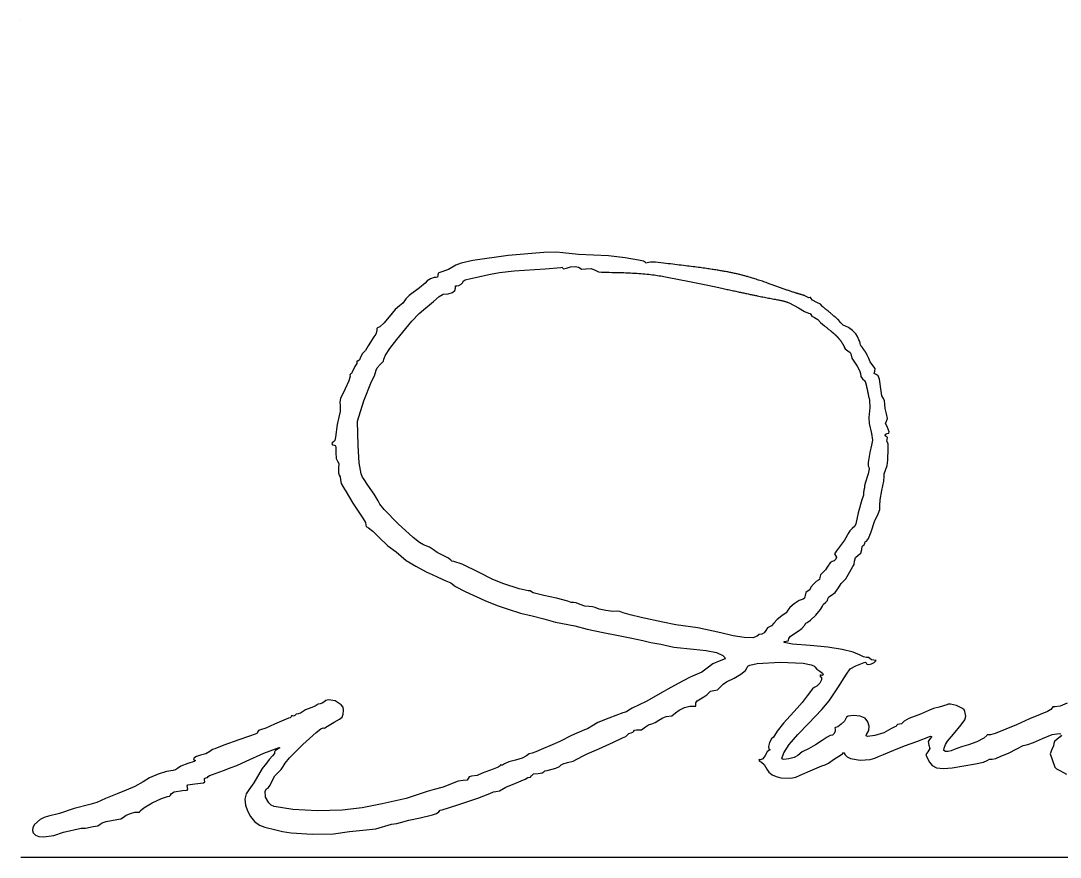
# Model space of a CAD drawing. Extents: x 0 to 34, y 0 to 22.
# Drawn here: x 24.5 to 25.121, y 8.816 to 9.316 of the extents above; entities that cross this region are included whole.
import ezdxf

# ---------------------------------------------------------------- set-up
doc = ezdxf.new("R2010")
doc.units = 0
doc.layers.add('SH_Data', color=7, linetype='Continuous')
doc.layers.add('SH_Text', color=7, linetype='Continuous')

msp = doc.modelspace()

# ---------------------------------------------------------------- linework, layer by layer
at = {"layer": 'SH_Data'}
for p, q in [((24.5, 9.316), (24.5, 9.316)), ((24.5, 8.816), (28, 8.816))]:
    msp.add_line(p, q, dxfattribs=at)
at = {"layer": 'SH_Text'}
msp.add_line((24.99279, 9.11981), (24.99243, 9.12063), dxfattribs=at)
for points in [[(24.88266, 9.17131), (24.87945, 9.17171), (24.87637, 9.17174), (24.87441, 9.17133), (24.87367, 9.17112), (24.87336, 9.17155), (24.87215, 9.1723), (24.86924, 9.17291), (24.86121, 9.17428), (24.85134, 9.17546), (24.83332, 9.17635), (24.824, 9.17722), (24.82018, 9.17775), (24.81259, 9.17756), (24.79125, 9.17564), (24.77029, 9.17267), (24.76318, 9.17116), (24.76003, 9.16983), (24.75559, 9.16735), (24.75042, 9.16557), (24.74958, 9.16505), (24.74923, 9.16379), (24.74899, 9.16268), (24.74839, 9.16252), (24.74704, 9.1625), (24.745, 9.1617), (24.74298, 9.16047), (24.74168, 9.15917), (24.73835, 9.15635), (24.7322, 9.15184), (24.73008, 9.14983), (24.72927, 9.14854), (24.7284, 9.14726), (24.72631, 9.14554), (24.72383, 9.14344), (24.722, 9.14122), (24.71719, 9.13549), (24.71461, 9.13313), (24.71323, 9.13242), (24.71291, 9.1321), (24.71277, 9.1307), (24.71228, 9.12871), (24.71109, 9.127), (24.70762, 9.12165), (24.70612, 9.11895), (24.70504, 9.11783), (24.70423, 9.11707), (24.70336, 9.11523), (24.7024, 9.11339), (24.70139, 9.11262), (24.7008, 9.11246), (24.70088, 9.11207), (24.70077, 9.11105), (24.69973, 9.10935), (24.69802, 9.106), (24.69777, 9.10516), (24.69718, 9.10481), (24.69672, 9.10445), (24.69681, 9.10358), (24.69613, 9.10085), (24.69386, 9.09599), (24.69116, 9.09013), (24.69077, 9.08808), (24.69084, 9.08599), (24.69081, 9.08245), (24.69015, 9.07905), (24.68906, 9.07474), (24.68817, 9.0671), (24.68769, 9.0652), (24.68689, 9.06421), (24.68608, 9.0637), (24.6859, 9.06305), (24.6863, 9.06251), (24.68723, 9.06228), (24.6879, 9.06208), (24.68828, 9.0614), (24.68836, 9.05787), (24.68848, 9.05439), (24.68929, 9.05275), (24.69006, 9.05135), (24.68998, 9.04847), (24.68987, 9.04582), (24.69029, 9.04443), (24.69085, 9.0434), (24.69109, 9.04161), (24.6916, 9.03932), (24.69281, 9.0371), (24.69453, 9.03436), (24.69841, 9.02757), (24.70439, 9.01868), (24.70596, 9.01615), (24.70629, 9.01457), (24.70651, 9.01369), (24.70785, 9.01285), (24.71046, 9.01098), (24.71376, 9.00759), (24.71941, 9.00211), (24.72435, 8.99851), (24.73032, 8.99341), (24.73607, 8.98993), (24.74226, 8.98653), (24.74584, 8.98502), (24.74933, 8.98342), (24.754, 8.98118), (24.75704, 8.97992), (24.75992, 8.9779), (24.7656, 8.97481), (24.77744, 8.96948), (24.78482, 8.9664), (24.79133, 8.96418), (24.79871, 8.96197), (24.80566, 8.96028), (24.81272, 8.95847), (24.81967, 8.95648), (24.83115, 8.9543), (24.83864, 8.95242), (24.84819, 8.95031), (24.85731, 8.94854), (24.86425, 8.94718), (24.87192, 8.94548), (24.87669, 8.94441), (24.88254, 8.94344), (24.89038, 8.94155), (24.9021, 8.94029), (24.90977, 8.93958), (24.91576, 8.93832), (24.91966, 8.93663), (24.92071, 8.93566), (24.92109, 8.93464), (24.91736, 8.93316), (24.91371, 8.93153), (24.9102, 8.92902), (24.90708, 8.92666), (24.90438, 8.92539), (24.90151, 8.92414), (24.89977, 8.92339), (24.893, 8.91992), (24.88686, 8.91644), (24.88391, 8.91481), (24.87387, 8.90908), (24.86547, 8.90516), (24.86348, 8.90392), (24.86203, 8.90292), (24.85991, 8.90229), (24.85158, 8.89919), (24.84502, 8.89648), (24.84125, 8.89431), (24.83874, 8.89277), (24.83686, 8.89214), (24.82909, 8.88867), (24.82216, 8.88519), (24.81765, 8.88312), (24.81102, 8.88045), (24.80778, 8.87905), (24.8056, 8.87825), (24.80395, 8.87778), (24.80233, 8.87666), (24.79972, 8.87524), (24.79567, 8.87406), (24.79167, 8.87295), (24.78916, 8.87174), (24.78797, 8.87099), (24.78714, 8.87101), (24.78673, 8.87116), (24.78656, 8.87069), (24.78535, 8.86973), (24.78244, 8.86868), (24.77571, 8.86622), (24.77272, 8.86491), (24.76941, 8.86449), (24.76803, 8.86402), (24.76746, 8.86306), (24.76673, 8.86206), (24.76438, 8.86176), (24.76148, 8.86138), (24.75884, 8.86049), (24.75243, 8.85786), (24.74719, 8.85656), (24.74285, 8.85535), (24.73033, 8.85105), (24.71604, 8.84785), (24.70409, 8.84556), (24.69215, 8.84411), (24.67727, 8.84378), (24.66266, 8.84453), (24.65151, 8.84632), (24.64975, 8.84714), (24.64827, 8.84846), (24.64635, 8.85193), (24.64614, 8.85545), (24.6468, 8.85682), (24.64803, 8.8577), (24.64911, 8.85904), (24.65026, 8.8617), (24.65177, 8.86472), (24.65384, 8.86673), (24.65569, 8.86835), (24.65677, 8.87026), (24.65798, 8.87224), (24.66065, 8.8754), (24.66851, 8.88341), (24.6765, 8.89061), (24.67936, 8.89277), (24.68081, 8.89334), (24.68161, 8.8932), (24.68227, 8.89365), (24.68732, 8.89678), (24.69041, 8.89843), (24.69207, 8.89978), (24.69277, 8.90142), (24.69298, 8.90394), (24.69261, 8.90562), (24.69152, 8.90716), (24.68798, 8.90944), (24.68396, 8.91014), (24.68228, 8.9097), (24.68109, 8.90863), (24.68022, 8.90802), (24.67887, 8.90776), (24.67768, 8.90756), (24.67718, 8.90708), (24.67605, 8.90627), (24.67331, 8.90526), (24.67028, 8.9041), (24.66843, 8.9029), (24.66726, 8.90204), (24.66584, 8.90169), (24.66457, 8.90143), (24.66372, 8.9008), (24.6631, 8.90033), (24.66237, 8.90042), (24.6618, 8.9005), (24.66156, 8.9), (24.66111, 8.89935), (24.66002, 8.89908), (24.65168, 8.89561), (24.6464, 8.89316), (24.64324, 8.89214), (24.64208, 8.89175), (24.64159, 8.89084), (24.64114, 8.88992), (24.64005, 8.88953), (24.6368, 8.88835), (24.63031, 8.88608), (24.62134, 8.88292), (24.61592, 8.88085), (24.61455, 8.88036), (24.61301, 8.87918), (24.61066, 8.87782), (24.60737, 8.87691), (24.60497, 8.87623), (24.60346, 8.87524), (24.60318, 8.87432), (24.60448, 8.87385), (24.60359, 8.87328), (24.59993, 8.87199), (24.59574, 8.87037), (24.59359, 8.86901), (24.59254, 8.86818), (24.59099, 8.86784), (24.58714, 8.86721), (24.58204, 8.86558), (24.57695, 8.86341), (24.57309, 8.86116), (24.56825, 8.85828), (24.56297, 8.85612), (24.55759, 8.85395), (24.55064, 8.85102), (24.5455, 8.84879), (24.54133, 8.84753), (24.53182, 8.84518), (24.5231, 8.84222), (24.51659, 8.84044), (24.51391, 8.83975), (24.51155, 8.83862), (24.5081, 8.83549), (24.5072, 8.83375), (24.50695, 8.83204), (24.50743, 8.83049), (24.50875, 8.82922), (24.51086, 8.82843), (24.51357, 8.82814), (24.51981, 8.82888), (24.52556, 8.83097), (24.53601, 8.83334), (24.53874, 8.83341), (24.54326, 8.83436), (24.54601, 8.83485), (24.5474, 8.83569), (24.54865, 8.83652), (24.5511, 8.83736), (24.55739, 8.83847), (24.55981, 8.83898), (24.56136, 8.83991), (24.56301, 8.84112), (24.56558, 8.84223), (24.56822, 8.84293), (24.57008, 8.84293), (24.57093, 8.84296), (24.57128, 8.84369), (24.57347, 8.84561), (24.57849, 8.84847), (24.58402, 8.85107), (24.58772, 8.85221), (24.58899, 8.85245), (24.58951, 8.85304), (24.59013, 8.85409), (24.59175, 8.855), (24.59667, 8.85583), (24.59946, 8.8561), (24.59977, 8.85667), (24.59961, 8.85769), (24.59947, 8.85875), (24.59995, 8.85935), (24.60405, 8.85987), (24.6093, 8.86051), (24.60997, 8.86116), (24.60978, 8.86222), (24.60979, 8.86315), (24.61069, 8.86349), (24.61167, 8.86371), (24.61208, 8.86425), (24.61285, 8.86494), (24.61468, 8.86553), (24.62115, 8.86781), (24.62585, 8.86957), (24.62915, 8.87085), (24.63465, 8.87339), (24.64537, 8.87819), (24.65448, 8.88165), (24.65488, 8.88131), (24.65351, 8.88051), (24.65198, 8.87959), (24.6517, 8.87885), (24.65156, 8.87796), (24.65041, 8.87663), (24.64854, 8.87434), (24.64678, 8.87215), (24.64425, 8.86901), (24.63934, 8.86045), (24.63628, 8.8563), (24.63463, 8.85379), (24.63402, 8.85066), (24.63435, 8.84719), (24.63548, 8.84363), (24.63732, 8.84026), (24.63973, 8.83736), (24.64262, 8.83518), (24.64585, 8.83399), (24.65244, 8.83238), (24.65642, 8.83137), (24.66165, 8.8306), (24.67423, 8.8298), (24.68691, 8.83004), (24.69641, 8.83141), (24.70446, 8.83224), (24.71228, 8.83306), (24.7216, 8.83574), (24.72474, 8.83619), (24.72699, 8.83676), (24.73186, 8.83805), (24.73882, 8.8396), (24.74605, 8.84142), (24.74853, 8.84219), (24.74983, 8.8432), (24.75064, 8.84404), (24.75194, 8.84439), (24.76117, 8.84738), (24.7731, 8.85139), (24.78033, 8.85406), (24.7826, 8.85508), (24.78399, 8.85523), (24.78622, 8.85564), (24.79003, 8.85792), (24.79524, 8.85997), (24.80141, 8.8627), (24.80317, 8.86368), (24.80421, 8.86378), (24.80475, 8.86382), (24.80529, 8.86467), (24.80652, 8.86575), (24.80922, 8.8661), (24.81161, 8.86635), (24.8126, 8.86696), (24.81321, 8.86758), (24.81466, 8.86783), (24.8198, 8.86914), (24.82207, 8.87025), (24.82302, 8.87122), (24.82415, 8.87192), (24.82686, 8.87255), (24.83021, 8.87346), (24.83286, 8.87482), (24.83611, 8.87651), (24.83857, 8.87771), (24.84559, 8.88084), (24.85427, 8.88479), (24.85976, 8.88742), (24.86163, 8.88819), (24.86268, 8.88921), (24.86348, 8.89005), (24.86478, 8.8904), (24.86594, 8.89067), (24.86642, 8.89132), (24.86687, 8.89193), (24.86794, 8.89209), (24.87103, 8.89223), (24.87342, 8.89393), (24.87525, 8.89523), (24.87711, 8.89583), (24.87917, 8.8965), (24.88146, 8.89795), (24.88375, 8.89939), (24.8858, 8.90005), (24.88924, 8.90051), (24.89128, 8.90223), (24.89355, 8.90399), (24.89669, 8.90547), (24.89985, 8.90638), (24.90223, 8.90639), (24.90352, 8.90623), (24.9035, 8.90715), (24.90351, 8.9083), (24.90435, 8.90951), (24.90833, 8.91193), (24.91018, 8.91304), (24.91124, 8.91427), (24.91231, 8.9152), (24.91424, 8.91557), (24.91645, 8.9161), (24.91811, 8.91768), (24.91976, 8.91946), (24.92182, 8.92077), (24.92646, 8.92302), (24.93039, 8.92545), (24.93311, 8.92771), (24.93413, 8.92946), (24.93457, 8.93017), (24.93581, 8.93079), (24.94025, 8.93177), (24.95382, 8.93262), (24.96768, 8.93197), (24.97248, 8.93106), (24.97396, 8.93046), (24.97467, 8.92976), (24.97574, 8.92851), (24.97766, 8.92722), (24.9793, 8.92605), (24.97967, 8.92507), (24.97906, 8.92462), (24.97834, 8.92473), (24.97777, 8.92483), (24.97753, 8.92438), (24.97859, 8.92318), (24.97869, 8.9221), (24.97754, 8.92014), (24.97583, 8.91824), (24.97428, 8.91736), (24.97317, 8.91666), (24.97014, 8.91255), (24.96711, 8.9084), (24.96404, 8.90501), (24.95596, 8.8961), (24.9522, 8.8913), (24.95062, 8.88867), (24.94995, 8.8878), (24.94865, 8.88682), (24.94748, 8.88461), (24.94685, 8.88224), (24.9472, 8.88081), (24.94785, 8.88022), (24.94741, 8.88), (24.94624, 8.87908), (24.9449, 8.8769), (24.94351, 8.87476), (24.94225, 8.87427), (24.94142, 8.87437), (24.94107, 8.87398), (24.94157, 8.87333), (24.94278, 8.8728), (24.94442, 8.87145), (24.94594, 8.86872), (24.94716, 8.86684), (24.94906, 8.86531), (24.9515, 8.86415), (24.9543, 8.86341), (24.96032, 8.86325), (24.96321, 8.8639), (24.96581, 8.86508), (24.97319, 8.86829), (24.97879, 8.87061), (24.98087, 8.8713), (24.98285, 8.8722), (24.98583, 8.87434), (24.99048, 8.87738), (24.99115, 8.8777), (24.99145, 8.87847), (24.99184, 8.87856), (24.99273, 8.87727), (24.99397, 8.87601), (24.99602, 8.87505), (25.00165, 8.87406), (25.0078, 8.87441), (25.0105, 8.87511), (25.01266, 8.87619), (25.01578, 8.87738), (25.02188, 8.87997), (25.02817, 8.88257), (25.03554, 8.8851), (25.04377, 8.88836), (25.04455, 8.88823), (25.0436, 8.88703), (25.0423, 8.88515), (25.04278, 8.88304), (25.04329, 8.88093), (25.04216, 8.87907), (25.04105, 8.87734), (25.04161, 8.87581), (25.0432, 8.87281), (25.04468, 8.87078), (25.04746, 8.86952), (25.0515, 8.86907), (25.05675, 8.86942), (25.07072, 8.87173), (25.07537, 8.87287), (25.07774, 8.87386), (25.07908, 8.87453), (25.08056, 8.87467), (25.08274, 8.87507), (25.08579, 8.87634), (25.09033, 8.87825), (25.09545, 8.88085), (25.09908, 8.88269), (25.10186, 8.88346), (25.10538, 8.8845), (25.11079, 8.88699), (25.11652, 8.88934), (25.12065, 8.89), (25.12175, 8.88973)], [(25.00359, 9.03182), (25.00264, 9.02972), (25.00054, 9.02191), (24.99908, 9.01525), (24.99848, 9.01381), (24.997, 9.0124), (24.99551, 9.01116), (24.99489, 9.0101), (24.99228, 9.00543), (24.98756, 8.99908), (24.98638, 8.99731), (24.98705, 8.99632), (24.98759, 8.99541), (24.98724, 8.99425), (24.98627, 8.99325), (24.9849, 8.99283), (24.98373, 8.992), (24.98245, 8.99001), (24.98097, 8.9877), (24.97932, 8.9861), (24.97805, 8.98482), (24.97753, 8.98328), (24.97734, 8.98205), (24.97687, 8.98155), (24.97553, 8.98084), (24.97375, 8.97924), (24.97228, 8.9775), (24.97186, 8.97638), (24.97167, 8.97575), (24.97058, 8.97522), (24.96928, 8.97432), (24.96885, 8.97251), (24.96851, 8.97086), (24.96757, 8.97026), (24.96537, 8.96941), (24.96232, 8.96743), (24.9596, 8.9652), (24.95843, 8.9636), (24.95742, 8.96216), (24.95498, 8.96029), (24.95213, 8.95812), (24.95011, 8.95594), (24.94874, 8.95441), (24.94746, 8.95377), (24.94635, 8.95313), (24.94541, 8.9516), (24.94435, 8.95004), (24.94294, 8.94943), (24.94145, 8.94904), (24.94018, 8.9481), (24.93753, 8.94724), (24.93245, 8.94733), (24.92581, 8.94831), (24.9185, 8.95008), (24.90461, 8.95306), (24.89164, 8.95488), (24.88378, 8.95658), (24.87076, 8.95939), (24.86422, 8.96083), (24.86008, 8.96218), (24.858, 8.96295), (24.85642, 8.963), (24.8539, 8.96294), (24.84976, 8.96348), (24.84566, 8.96434), (24.84324, 8.96523), (24.84179, 8.96575), (24.83977, 8.96583), (24.8372, 8.96611), (24.83444, 8.96712), (24.83206, 8.96808), (24.83043, 8.96822), (24.82895, 8.96828), (24.82698, 8.96901), (24.82014, 8.97079), (24.81271, 8.97254), (24.80777, 8.97373), (24.80618, 8.974), (24.8052, 8.97464), (24.80438, 8.97521), (24.80319, 8.97531), (24.79784, 8.97649), (24.78873, 8.97944), (24.78222, 8.98201), (24.77397, 8.98622), (24.76382, 8.9911), (24.75883, 8.99283), (24.75757, 8.99306), (24.75704, 8.99359), (24.75571, 8.9947), (24.75249, 8.99628), (24.74889, 8.9981), (24.74663, 8.99976), (24.74438, 9.00128), (24.7408, 9.00277), (24.73831, 9.0042), (24.73462, 9.00708), (24.7255, 9.01534), (24.71724, 9.02387), (24.71462, 9.02709), (24.71364, 9.029), (24.71123, 9.03295), (24.70754, 9.0384), (24.70523, 9.04188), (24.70431, 9.04309), (24.70351, 9.0451), (24.70232, 9.05167), (24.7016, 9.06203), (24.7013, 9.0766), (24.70509, 9.08874), (24.7097, 9.10047), (24.71145, 9.10368), (24.71233, 9.10721), (24.71309, 9.10862), (24.71487, 9.11046), (24.71683, 9.11262), (24.71699, 9.11369), (24.7181, 9.1161), (24.72068, 9.12006), (24.72485, 9.12548), (24.73371, 9.1365), (24.73803, 9.14103), (24.74078, 9.14323), (24.74672, 9.14822), (24.75016, 9.15128), (24.75248, 9.15256), (24.75552, 9.15287), (24.75797, 9.15367), (24.75952, 9.15482), (24.75987, 9.15616), (24.75978, 9.15747), (24.76056, 9.1576), (24.76178, 9.15773), (24.76318, 9.15848), (24.76424, 9.15949), (24.76442, 9.16037), (24.76563, 9.16106), (24.76902, 9.16191), (24.78074, 9.16461), (24.78619, 9.16562), (24.795, 9.16662), (24.81347, 9.16774), (24.8228, 9.16847), (24.82357, 9.16869), (24.82389, 9.16825), (24.82444, 9.16778), (24.82611, 9.1682), (24.82865, 9.16883), (24.83133, 9.16902), (24.83344, 9.16877), (24.8343, 9.1681), (24.83519, 9.16755), (24.8378, 9.16775), (24.84099, 9.16789), (24.84341, 9.16696), (24.84536, 9.16601), (24.84707, 9.16567)], [(24.95871, 9.1476), (24.95937, 9.14734), (24.96489, 9.14431), (24.96854, 9.14216), (24.97089, 9.14127), (24.9719, 9.14101), (24.97232, 9.14038), (24.97294, 9.13952), (24.97441, 9.13869), (24.97636, 9.13749), (24.9781, 9.13571), (24.98048, 9.1336)], [(24.97913, 9.14526), (24.97794, 9.14651), (24.97579, 9.14768), (24.97334, 9.14896), (24.97232, 9.15009), (24.97215, 9.15064), (24.97175, 9.15054), (24.97096, 9.15045), (24.96987, 9.15104), (24.96875, 9.15168)], [(25.00197, 9.12204), (25.00164, 9.12319), (25.00155, 9.12438), (25.00099, 9.1252), (25.0001, 9.12721), (24.99924, 9.12889), (24.9972, 9.13095), (24.99481, 9.13271), (24.99287, 9.13346), (24.9916, 9.13403), (24.99027, 9.13541), (24.98915, 9.13672)], [(25.12548, 8.90809), (25.12123, 8.90621), (25.11837, 8.9059), (25.11699, 8.90582), (25.11642, 8.90526), (25.11565, 8.90436), (25.11378, 8.90316), (25.10932, 8.90131), (25.10296, 8.8987), (25.09515, 8.89521), (25.08247, 8.88999), (25.07955, 8.88908), (25.07829, 8.88906), (25.07763, 8.88919), (25.07736, 8.88871), (25.07565, 8.88714), (25.07156, 8.88504), (25.06657, 8.88309), (25.06222, 8.88195), (25.0579, 8.88035), (25.05622, 8.87953), (25.05439, 8.87916), (25.05279, 8.87927), (25.05181, 8.87988), (25.05188, 8.88121), (25.05269, 8.88329), (25.05388, 8.88538), (25.05508, 8.8867), (25.05758, 8.88953), (25.06215, 8.89518), (25.06439, 8.89822), (25.06481, 8.90038), (25.06435, 8.90318), (25.06392, 8.90407), (25.06281, 8.90499), (25.05937, 8.90663), (25.05572, 8.9075), (25.05434, 8.90746), (25.05356, 8.90701), (25.04895, 8.90568), (25.04552, 8.90489), (25.0431, 8.90381), (25.03789, 8.9016), (25.03082, 8.89889), (25.0281, 8.89739), (25.02701, 8.89632), (25.0265, 8.89582), (25.02527, 8.89561), (25.02405, 8.89535), (25.02354, 8.89474), (25.02324, 8.89413), (25.02252, 8.89387), (25.02013, 8.8927), (25.01589, 8.8904), (25.01044, 8.88871), (25.0062, 8.88818), (25.0053, 8.88853), (25.0056, 8.88938), (25.00682, 8.89166), (25.00706, 8.89435), (25.00636, 8.89697), (25.00476, 8.89902), (25.00167, 8.90034), (24.99783, 8.90074), (24.99454, 8.90026), (24.99353, 8.89969), (24.99316, 8.89889), (24.99232, 8.89742), (24.99041, 8.8955), (24.98833, 8.89392), (24.987, 8.89349), (24.98661, 8.89342), (24.98675, 8.89261), (24.98681, 8.89131), (24.98621, 8.89003), (24.98516, 8.88905), (24.98386, 8.88867), (24.98191, 8.8878), (24.97898, 8.88573), (24.97511, 8.88309), (24.97089, 8.88088), (24.96715, 8.87892), (24.96444, 8.87688), (24.96225, 8.87563), (24.95907, 8.87475), (24.9562, 8.87449), (24.9553, 8.87466), (24.95496, 8.87509), (24.95612, 8.87842), (24.95938, 8.8833), (24.9644, 8.88929), (24.97083, 8.89595), (24.97892, 8.90426), (24.98319, 8.90949), (24.9883, 8.91721), (24.99359, 8.92543), (24.99576, 8.92853), (24.99923, 8.93031), (25.00422, 8.93235), (25.005, 8.93258), (25.00531, 8.93212), (25.00579, 8.9314), (25.00699, 8.93124), (25.00855, 8.93161), (25.01013, 8.93247), (25.01134, 8.93358), (25.00992, 8.93378), (25.00841, 8.93406), (25.00745, 8.93471), (25.00663, 8.93529), (25.00545, 8.9354), (25.00374, 8.9357), (25.00165, 8.93674), (24.99746, 8.93862), (24.99102, 8.94022), (24.98245, 8.94151), (24.97189, 8.94248), (24.96122, 8.94344), (24.95631, 8.9443), (24.95623, 8.94488), (24.95744, 8.94509), (24.95869, 8.94531), (24.95894, 8.94584), (24.95906, 8.94678), (24.96016, 8.94808), (24.96466, 8.9511), (24.96695, 8.95273), (24.9684, 8.9545), (24.96927, 8.95582), (24.97014, 8.95638), (24.97211, 8.95771), (24.97519, 8.96072), (24.97802, 8.964), (24.97927, 8.96608), (24.97979, 8.96723), (24.98106, 8.96836), (24.98222, 8.96946), (24.9825, 8.97052), (24.98297, 8.97156), (24.98457, 8.97259), (24.98679, 8.9743), (24.98873, 8.97704), (24.99034, 8.9796), (24.99175, 8.98095), (24.99315, 8.98243), (24.99473, 8.98529), (24.9974, 8.98973), (24.99808, 8.99091), (24.99836, 8.9929), (24.99885, 8.99512), (25.00053, 8.99646), (25.00221, 8.99779), (25.0027, 8.99992), (25.00296, 9.00166), (25.00357, 9.00238), (25.00419, 9.00276), (25.00444, 9.00368), (25.00476, 9.0046), (25.00553, 9.00498), (25.00679, 9.00658), (25.00831, 9.01041), (25.01038, 9.01664), (25.01254, 9.02133), (25.01342, 9.02395), (25.01349, 9.02618), (25.01366, 9.02967), (25.01474, 9.03531), (25.01584, 9.0407), (25.01604, 9.04361), (25.01612, 9.04519), (25.01695, 9.04737), (25.01788, 9.05019), (25.01822, 9.05331), (25.01851, 9.06032), (25.01854, 9.06293), (25.0181, 9.06401), (25.01773, 9.06452), (25.01789, 9.06575), (25.01802, 9.06699), (25.01752, 9.06748), (25.01686, 9.06774), (25.01659, 9.06835), (25.01698, 9.06897), (25.01789, 9.06922), (25.01884, 9.06953), (25.01914, 9.07038), (25.01782, 9.0734), (25.01694, 9.07522), (25.01746, 9.0766), (25.01803, 9.07827), (25.01738, 9.08112), (25.01666, 9.08418), (25.01651, 9.08692), (25.01634, 9.0889), (25.01559, 9.09014), (25.01473, 9.09174), (25.01429, 9.09458), (25.01334, 9.10168), (25.01244, 9.10368), (25.01127, 9.10459), (25.0102, 9.10524), (25.0105, 9.10652), (25.01069, 9.10814), (25.00923, 9.11001), (25.00767, 9.11204), (25.00687, 9.11418), (25.00599, 9.11614)], [(24.99279, 9.11981), (24.99443, 9.11872), (24.99582, 9.11772), (24.99617, 9.11692), (24.99682, 9.11433), (24.99988, 9.10944), (25.00127, 9.10704), (25.00186, 9.10511), (25.00221, 9.10343), (25.00313, 9.10197), (25.0045, 9.10086)], [(25.00683, 9.09092), (25.00729, 9.08914), (25.0075, 9.08484), (25.00696, 9.07877), (25.00706, 9.07533), (25.0085, 9.06922), (25.00915, 9.06536), (25.00842, 9.0624), (25.00744, 9.05786), (25.00661, 9.05188), (25.00644, 9.04999), (25.00689, 9.04926), (25.00714, 9.04809), (25.00644, 9.04513), (25.00473, 9.03962)], [(25.12201, 8.88905), (25.12128, 8.88799), (25.1194, 8.88654), (25.11794, 8.88521), (25.11756, 8.88405), (25.11737, 8.88256), (25.11637, 8.88042), (25.11525, 8.8777), (25.11645, 8.87434), (25.11813, 8.86985), (25.11902, 8.86885), (25.12112, 8.86785), (25.12511, 8.86565)]]:
    msp.add_lwpolyline(points, dxfattribs=at)
for points in [[(24.96875, 9.15168), (24.96135, 9.15368), (24.94194, 9.16088), (24.92701, 9.16521), (24.90537, 9.16868), (24.88266, 9.17131)], [(24.84707, 9.16567), (24.87103, 9.16567), (24.89852, 9.16052), (24.92383, 9.1551), (24.9418, 9.1512), (24.95734, 9.14832), (24.95871, 9.1476)], [(24.98915, 9.13672), (24.98791, 9.13799), (24.98553, 9.13997), (24.98165, 9.14329), (24.97913, 9.14526)], [(24.98048, 9.1336), (24.98352, 9.13111), (24.9855, 9.12949), (24.98821, 9.12707), (24.99055, 9.12412), (24.99217, 9.12121), (24.99279, 9.11981)], [(25.00599, 9.11614), (25.00518, 9.11766), (25.00455, 9.11854), (25.00384, 9.11951), (25.00333, 9.12029), (25.0028, 9.12105), (25.00197, 9.12204)], [(25.0045, 9.10086), (25.00494, 9.09967), (25.00535, 9.09814), (25.00572, 9.09648), (25.00641, 9.09339), (25.00683, 9.09092)], [(25.00473, 9.03962), (25.00429, 9.03763), (25.00429, 9.03662), (25.00381, 9.03496), (25.00381, 9.03346), (25.00359, 9.03182)]]:
    msp.add_open_spline(points, degree=2, dxfattribs=at)

doc.saveas('drawing.dxf')
